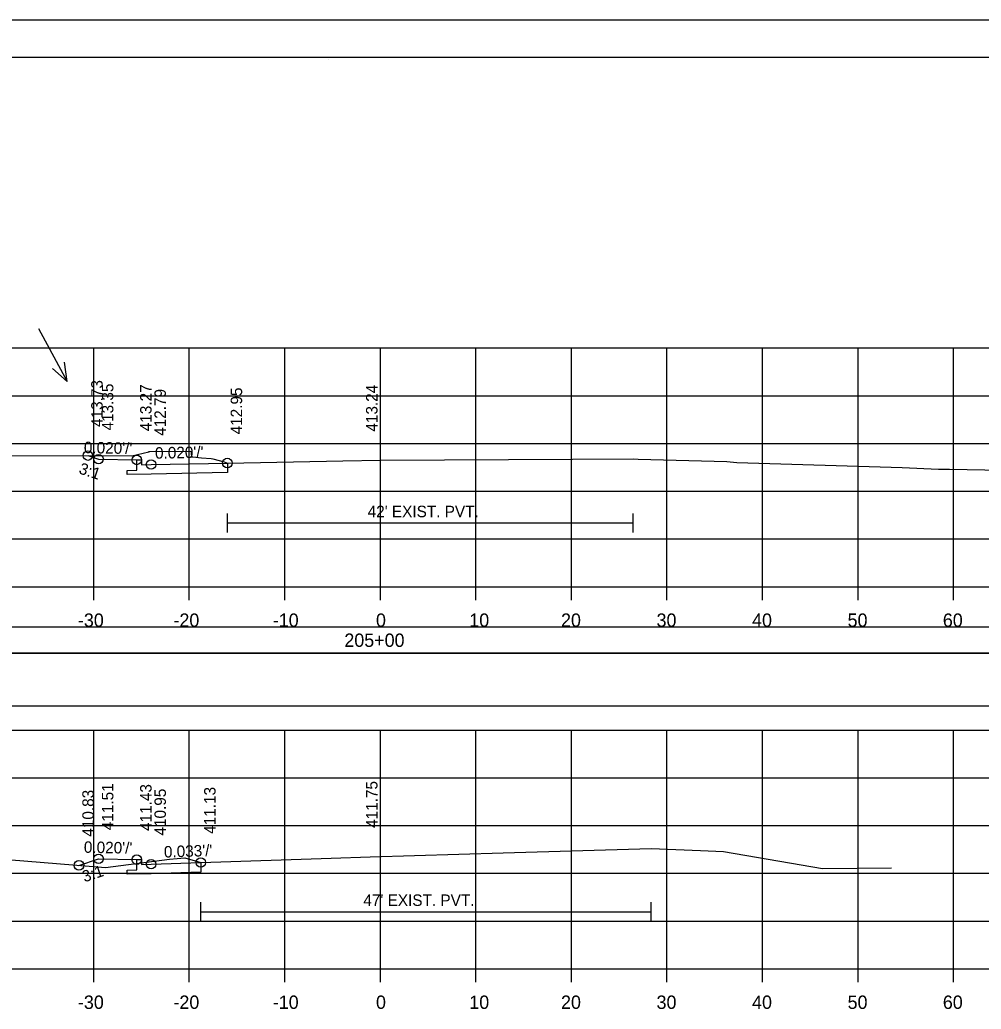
# Model space of a CAD drawing. Extents: x 1371057 to 1372761, y 380005 to 390517.
# Drawn here: x 1372113 to 1372213.6, y 389560.2 to 389663.8 of the extents above; entities that cross this region are included whole.
import ezdxf

# ---------------------------------------------------------------- set-up
doc = ezdxf.new("R2010")
doc.units = 0
for name, color, linetype in [('R_Alt Surface', 7, 'Continuous'), ('R_Axis', 7, 'Continuous'), ('R_Axis Annot', 7, 'Continuous'), ('R_Border', 7, 'Continuous'), ('R_Dimension', 7, 'Continuous'), ('R_Exist Surface', 7, 'Continuous'), ('R_Fin Surface', 7, 'Continuous'), ('R_Grid', 7, 'Continuous'), ('R_No Plot', 7, 'Continuous'), ('R_Water', 7, 'Continuous'), ('R_Water Annot', 7, 'Continuous'), ('R_Xsect Elev', 7, 'Continuous'), ('R_Xsect Slope', 7, 'Continuous')]:
    doc.layers.add(name, color=color, linetype=linetype)

msp = doc.modelspace()

# ---------------------------------------------------------------- linework, layer by layer
at = {"layer": 'R_Alt Surface'}
for p, q in [((1372134.69, 389610.15), (1372134.69, 389612.15)), ((1372177.16, 389610.15), (1372177.16, 389612.15)), ((1372134.69, 389611.15), (1372177.16, 389611.15)), ((1372131.91, 389569.45), (1372131.91, 389571.45)), ((1372179.04, 389569.45), (1372179.04, 389571.45)), ((1372131.91, 389570.45), (1372179.04, 389570.45))]:
    msp.add_line(p, q, dxfattribs=at)
for points in [[(1372134.69, 389617.42), (1372134.69, 389616.42), (1372126.71, 389616.26), (1372124.21, 389616.21), (1372124.21, 389616.64), (1372125.21, 389616.66), (1372125.21, 389617.75)], [(1372131.91, 389575.6), (1372131.91, 389574.6), (1372126.71, 389574.42), (1372124.21, 389574.37), (1372124.21, 389574.8), (1372125.21, 389574.82), (1372125.21, 389575.9)]]:
    msp.add_lwpolyline(points, dxfattribs=at)
at = {"layer": 'R_Axis'}
for p, q in [((1372000.71, 389604.47), (1372300.71, 389604.47)), ((1372120.71, 389603.07), (1372120.71, 389604.47)), ((1372130.71, 389603.07), (1372130.71, 389604.47)), ((1372140.71, 389603.07), (1372140.71, 389604.47)), ((1372150.71, 389603.07), (1372150.71, 389604.47)), ((1372160.71, 389603.07), (1372160.71, 389604.47)), ((1372170.71, 389603.07), (1372170.71, 389604.47)), ((1372180.71, 389603.07), (1372180.71, 389604.47)), ((1372190.71, 389603.07), (1372190.71, 389604.47)), ((1372200.71, 389603.07), (1372200.71, 389604.47)), ((1372210.71, 389603.07), (1372210.71, 389604.47)), ((1372000.71, 389564.47), (1372300.71, 389564.47)), ((1372120.71, 389563.07), (1372120.71, 389564.47)), ((1372130.71, 389563.07), (1372130.71, 389564.47)), ((1372140.71, 389563.07), (1372140.71, 389564.47)), ((1372150.71, 389563.07), (1372150.71, 389564.47)), ((1372160.71, 389563.07), (1372160.71, 389564.47)), ((1372170.71, 389563.07), (1372170.71, 389564.47)), ((1372180.71, 389563.07), (1372180.71, 389564.47)), ((1372190.71, 389563.07), (1372190.71, 389564.47)), ((1372200.71, 389563.07), (1372200.71, 389564.47)), ((1372210.71, 389563.07), (1372210.71, 389564.47))]:
    msp.add_line(p, q, dxfattribs=at)
at = {"layer": 'R_Border'}
for p, q in [((1371992.71, 389659.93), (1372308.89, 389659.93)), ((1372145.23, 389659.67), (1372145.23, 389659.67)), ((1372145.23, 389659.67), (1372145.23, 389659.67))]:
    msp.add_line(p, q, dxfattribs=at)
at = {"layer": 'R_Dimension'}
for points in [[(1371996.71, 389597.52), (1372304.71, 389597.52), (1372304.71, 389600.22), (1371996.71, 389600.22)], [(1371996.71, 389591.99), (1372304.71, 389591.99), (1372304.71, 389597.52), (1371996.71, 389597.52)]]:
    msp.add_lwpolyline(points, close=True, dxfattribs=at)
at = {"layer": 'R_Exist Surface'}
for points in [[(1372109.32, 389618.21), (1372124.68, 389618.19), (1372126.47, 389618.61), (1372126.48, 389618.62), (1372126.56, 389618.62), (1372130.88, 389618.65), (1372130.92, 389618.45), (1372130.95, 389618.08), (1372131.09, 389618.08), (1372131.98, 389617.97), (1372132.99, 389617.88), (1372133.16, 389617.85), (1372134.36, 389617.53), (1372134.69, 389617.42), (1372146.78, 389617.65), (1372150.73, 389617.71), (1372170.83, 389617.82), (1372177.16, 389617.86), (1372177.7, 389617.84), (1372186.97, 389617.59), (1372188.02, 389617.47), (1372205.34, 389616.95), (1372209.14, 389616.78), (1372210.28, 389616.77), (1372223.23, 389616.53)], [(1372112.1, 389575.89), (1372121.94, 389575.07), (1372128.65, 389575.95), (1372130.23, 389576.07), (1372131.56, 389575.7), (1372131.91, 389575.6), (1372145.56, 389576.06), (1372149.64, 389576.19), (1372163.58, 389576.6), (1372179.04, 389577.07), (1372184.23, 389576.86), (1372186.62, 389576.76), (1372194.77, 389575.36), (1372196.99, 389574.98), (1372204.23, 389575.03)]]:
    msp.add_lwpolyline(points, dxfattribs=at)
at = {"layer": 'R_Fin Surface'}
for points in [[(1372120.09, 389618.2), (1372121.21, 389617.83), (1372125.21, 389617.75), (1372125.71, 389617.75), (1372125.71, 389617.25), (1372126.71, 389617.27), (1372134.69, 389617.42)], [(1372119.16, 389575.3), (1372121.21, 389575.98), (1372125.21, 389575.9), (1372125.71, 389575.9), (1372125.71, 389575.4), (1372126.71, 389575.42), (1372131.91, 389575.6)]]:
    msp.add_lwpolyline(points, dxfattribs=at)
at = {"layer": 'R_Grid'}
for p, q in [((1372000.71, 389629.47), (1372300.71, 389629.47)), ((1372120.71, 389604.47), (1372120.71, 389629.47)), ((1372130.71, 389604.47), (1372130.71, 389629.47)), ((1372140.71, 389604.47), (1372140.71, 389629.47)), ((1372150.71, 389604.47), (1372150.71, 389629.47)), ((1372160.71, 389604.47), (1372160.71, 389629.47)), ((1372170.71, 389604.47), (1372170.71, 389629.47)), ((1372180.71, 389604.47), (1372180.71, 389629.47)), ((1372190.71, 389604.47), (1372190.71, 389629.47)), ((1372200.71, 389604.47), (1372200.71, 389629.47)), ((1372210.71, 389604.47), (1372210.71, 389629.47)), ((1372000.71, 389624.47), (1372300.71, 389624.47)), ((1372000.71, 389619.47), (1372300.71, 389619.47)), ((1372000.71, 389614.47), (1372300.71, 389614.47)), ((1372000.71, 389609.47), (1372300.71, 389609.47)), ((1372000.71, 389604.47), (1372300.71, 389604.47)), ((1372000.71, 389589.47), (1372300.71, 389589.47)), ((1372120.71, 389564.47), (1372120.71, 389589.47)), ((1372130.71, 389564.47), (1372130.71, 389589.47)), ((1372140.71, 389564.47), (1372140.71, 389589.47)), ((1372150.71, 389564.47), (1372150.71, 389589.47)), ((1372160.71, 389564.47), (1372160.71, 389589.47)), ((1372170.71, 389564.47), (1372170.71, 389589.47)), ((1372180.71, 389564.47), (1372180.71, 389589.47)), ((1372190.71, 389564.47), (1372190.71, 389589.47)), ((1372200.71, 389564.47), (1372200.71, 389589.47)), ((1372210.71, 389564.47), (1372210.71, 389589.47)), ((1372000.71, 389584.47), (1372300.71, 389584.47)), ((1372000.71, 389579.47), (1372300.71, 389579.47)), ((1372000.71, 389574.47), (1372300.71, 389574.47)), ((1372000.71, 389569.47), (1372300.71, 389569.47)), ((1372000.71, 389564.47), (1372300.71, 389564.47))]:
    msp.add_line(p, q, dxfattribs=at)
at = {"layer": 'R_No Plot'}
msp.add_line((1371980.31, 389663.83), (1372313.64, 389663.83), dxfattribs=at)
for points in [[(1371980.3, 389663.83), (1372313.64, 389663.83), (1372313.64, 389450.49), (1371980.3, 389450.49)], [(1372226.63, 389659.93), (1372246.25, 389659.93), (1372246.25, 389650.05), (1372262.36, 389650.05), (1372285.56, 389650.05), (1372285.68, 389621.9), (1372308.89, 389621.9), (1372308.89, 389454.47), (1371992.71, 389454.47), (1371992.71, 389659.93)]]:
    msp.add_lwpolyline(points, close=True, dxfattribs=at)
for centre in [(1372120.09, 389618.2), (1372121.21, 389617.83), (1372125.21, 389617.75), (1372126.71, 389617.27), (1372134.69, 389617.42), (1372119.16, 389575.3), (1372121.21, 389575.98), (1372125.21, 389575.9), (1372126.71, 389575.42), (1372131.91, 389575.6)]:
    msp.add_circle(centre, 0.5, dxfattribs=at)
at = {"layer": 'R_Water Annot'}
for p, q in [((1372114.94, 389631.49), (1372117.93, 389625.96)), ((1372117.93, 389625.96), (1372117.63, 389627.99)), ((1372117.93, 389625.96), (1372116.4, 389627.32))]:
    msp.add_line(p, q, dxfattribs=at)
at = {"layer": 'R_Xsect Elev'}
for p, q in [((1372150.71, 389617.71), (1372150.71, 389627.71)), ((1372150.71, 389576.22), (1372150.71, 389586.22))]:
    msp.add_line(p, q, dxfattribs=at)

# ---------------------------------------------------------------- texts
at = {"layer": 'R_Axis Annot'}
for s, p in [('-30', (1372119.05, 389600.27)), ('-20', (1372129.05, 389600.27)), ('-10', (1372139.45, 389600.27)), ('0', (1372150.25, 389600.27)), ('10', (1372160.02, 389600.27)), ('20', (1372169.62, 389600.27)), ('30', (1372179.62, 389600.27)), ('40', (1372189.62, 389600.27)), ('50', (1372199.62, 389600.27)), ('60', (1372209.59, 389600.27)), ('205+00', (1372146.94, 389598.17)), ('-30', (1372119.05, 389560.27)), ('-20', (1372129.05, 389560.27)), ('-10', (1372139.45, 389560.27)), ('0', (1372150.25, 389560.27)), ('10', (1372160.02, 389560.27)), ('20', (1372169.62, 389560.27)), ('30', (1372179.62, 389560.27)), ('40', (1372189.62, 389560.27)), ('50', (1372199.62, 389560.27)), ('60', (1372209.59, 389560.27))]:
    msp.add_text(s, height=1.4, dxfattribs=at).set_placement(p)
at = {"layer": 'R_Water'}
for s, p in [("42' EXIST. PVT.", (1372149.38, 389611.75)), ("47' EXIST. PVT.", (1372148.93, 389571.05))]:
    msp.add_text(s, height=1.2, dxfattribs=at).set_placement(p)
at = {"layer": 'R_Xsect Elev'}
for s, p in [('413.73', (1372121.64, 389621.2)), ('413.35', (1372122.76, 389620.83)), ('413.27', (1372126.76, 389620.75)), ('413.24', (1372150.41, 389620.71)), ('412.79', (1372128.26, 389620.27)), ('412.95', (1372136.24, 389620.42)), ('411.75', (1372150.41, 389579.22)), ('410.83', (1372120.71, 389578.3)), ('411.51', (1372122.76, 389578.98)), ('411.43', (1372126.76, 389578.9)), ('410.95', (1372128.26, 389578.42)), ('411.13', (1372133.46, 389578.6))]:
    msp.add_text(s, height=1.2, rotation=90, dxfattribs=at).set_placement(p)
at = {"layer": 'R_Xsect Slope'}
for s, rotation, p in [("0.020'/'", 358.8542, (1372119.66, 389618.46)), ("0.020'/'", 1.1458, (1372127.13, 389617.87)), ('3:1', 341.5668, (1372119.06, 389616.36)), ("0.020'/'", 358.8542, (1372119.66, 389576.62)), ("0.033'/'", 1.914, (1372128.07, 389576.11)), ('3:1', 18.4349, (1372119.73, 389573.51))]:
    msp.add_text(s, height=1.2, rotation=rotation, dxfattribs=at).set_placement(p)

doc.saveas('drawing.dxf')
